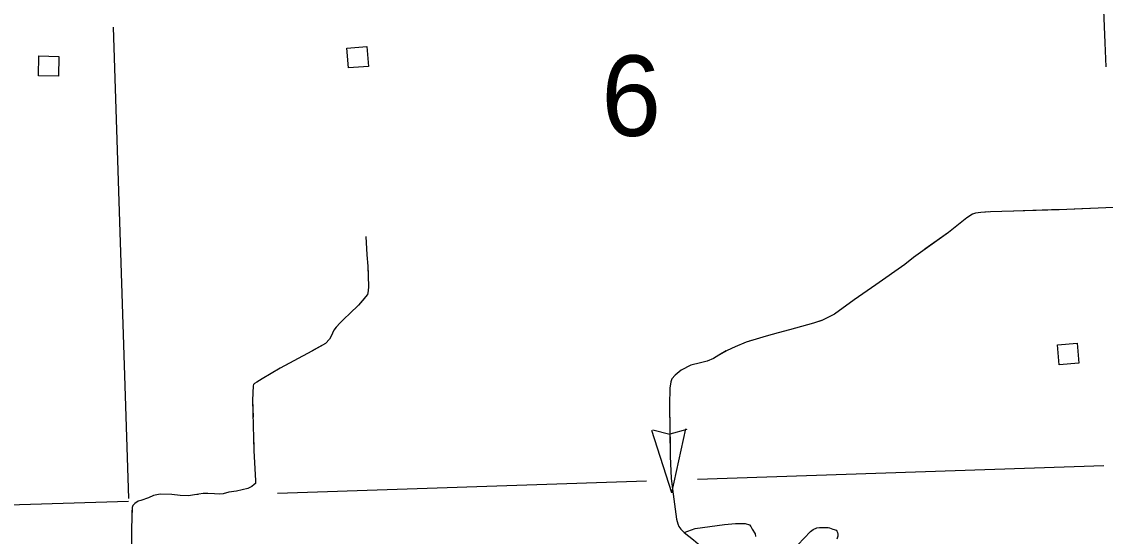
# Model space of a CAD drawing. Extents: x 1084508 to 1142749, y 1057638 to 1093403.
# Drawn here: x 1126071 to 1127858, y 1065883 to 1066730 of the extents above; entities that cross this region are included whole.
import ezdxf

# ---------------------------------------------------------------- set-up
doc = ezdxf.new("R2010")
doc.units = 0
for name, color, linetype in [('Level 32', 7, 'Continuous'), ('Level 35', 7, 'Continuous'), ('Level 4', 7, 'Continuous'), ('Level 43', 7, 'Continuous'), ('Level 5', 7, 'Continuous'), ('Level 56', 7, 'Continuous')]:
    doc.layers.add(name, color=color, linetype=linetype)

msp = doc.modelspace()

# ---------------------------------------------------------------- linework, layer by layer
at = {"layer": 'Level 32'}
msp.add_lwpolyline([(1127849.9, 1066812.1), (1127849.9, 1066811.9), (1127850.3, 1066809.8), (1127850.9, 1066805.7), (1127851.7, 1066801.7), (1127852.6, 1066796.9), (1127852.8, 1066794.5), (1127853.1, 1066791.2), (1127853.5, 1066776.5), (1127856.6, 1066695.6), (1127858.3, 1066655.8)], dxfattribs=at)
at = {"layer": 'Level 35'}
for points in [[(1127142, 1065978.1), (1127145, 1065952.3), (1127150.8, 1065911.2), (1127152.7, 1065903.1), (1127154.7, 1065898.9), (1127157.6, 1065894.5), (1127163.1, 1065888.8), (1127178.7, 1065877.1), (1127193.9, 1065863.9), (1127195.2, 1065861.7), (1127196.3, 1065858.7), (1127196.7, 1065855.1), (1127198, 1065848.1), (1127198, 1065842.6), (1127197.8, 1065839.9), (1127197.1, 1065838)], [(1127163.1, 1065888.8), (1127181.4, 1065895.4), (1127229.6, 1065902.1), (1127247.9, 1065904), (1127257.4, 1065904), (1127263.7, 1065904), (1127271.2, 1065901.4), (1127273, 1065899), (1127275.4, 1065894.8), (1127280.2, 1065886.7), (1127280.8, 1065882.2)], [(1127350.9, 1065868.6), (1127371.6, 1065890.9), (1127376.2, 1065894.2), (1127382.2, 1065896.9), (1127386.4, 1065897.5), (1127394.5, 1065897.5), (1127400.5, 1065897.5), (1127402.9, 1065896.6), (1127408.6, 1065894.5), (1127414.4, 1065892.7), (1127415.3, 1065891.5), (1127415.9, 1065888.8), (1127416.8, 1065886.4), (1127416.8, 1065883.1), (1127415.3, 1065878.2)]]:
    msp.add_lwpolyline(points, dxfattribs=at)
at = {"layer": 'Level 4'}
msp.add_lwpolyline([(1126221.9, 1066721.3), (1126247.2, 1065944.9)], dxfattribs=at)
at = {"layer": 'Level 43'}
for p, q in [((1127143.1, 1065954.6), (1127110.2, 1066057.2)), ((1127111.8, 1066058.3), (1127139.6, 1066051.2)), ((1127167.6, 1066058.9), (1127140, 1066051.2)), ((1127143.1, 1065954.6), (1127165.9, 1066059.9))]:
    msp.add_line(p, q, dxfattribs=at)
for points in [[(1127948.4, 1066427.7), (1127781.4, 1066420.5), (1127668.1, 1066417), (1127652.2, 1066416.3), (1127643.8, 1066415), (1127638.5, 1066413.2), (1127629.1, 1066407.2), (1127598.9, 1066383.2), (1127541.3, 1066342.1), (1127527, 1066330.3), (1127479.1, 1066297), (1127443.5, 1066272.2), (1127411.1, 1066248.8), (1127391.5, 1066238.6), (1127376.7, 1066233.6), (1127337, 1066222.7), (1127318.3, 1066217.7), (1127298.7, 1066212.5), (1127282.3, 1066207.3), (1127265.8, 1066202.7), (1127247.4, 1066195), (1127234.1, 1066189), (1127220.7, 1066181.1), (1127211.9, 1066175.7), (1127201.5, 1066171.3), (1127190.4, 1066168.7), (1127174.2, 1066164.4), (1127158.6, 1066156.3), (1127148.7, 1066148.4), (1127143.3, 1066141.9), (1127141.4, 1066137.3), (1127140, 1066127), (1127139.2, 1066099.3), (1127140.2, 1066014.6), (1127142, 1065978.1)], [(1127665.3, 1066416.9), (1127652.2, 1066416.3), (1127643.8, 1066415), (1127638.5, 1066413.2), (1127629.1, 1066407.2), (1127598.9, 1066383.2), (1127560.3, 1066355.7)], [(1127768.8, 1066420.2), (1127706.7, 1066418.2)], [(1127830.9, 1066422.7), (1127781.4, 1066420.5), (1127768.8, 1066420.2)], [(1126638.3, 1066376.4), (1126640.1, 1066346.5), (1126641.6, 1066327.5), (1126643, 1066294.4), (1126642.5, 1066287), (1126641.3, 1066281), (1126626.2, 1066263.3), (1126612.2, 1066249.9), (1126602.8, 1066241), (1126596.3, 1066234.2), (1126589.7, 1066227.4), (1126585.9, 1066222.1), (1126581.2, 1066212.6), (1126578.8, 1066207.3), (1126572.3, 1066200.2), (1126549.8, 1066187.7), (1126497.1, 1066159.6), (1126467.7, 1066142.1), (1126458.6, 1066136.8), (1126455, 1066134.4), (1126453.5, 1066132.9), (1126452.6, 1066130.5), (1126451.8, 1066106.8), (1126454.1, 1066023.6), (1126456.5, 1065974.7), (1126456.5, 1065969.7), (1126454.7, 1065967.9), (1126450.6, 1065964.9), (1126443.8, 1065961.7), (1126425.4, 1065957.2), (1126412.7, 1065955.2), (1126403.5, 1065952.5), (1126397, 1065952.2), (1126389, 1065952.8), (1126378.3, 1065953.1), (1126370.6, 1065953.1), (1126356.1, 1065951), (1126346, 1065949.5), (1126332.7, 1065950.1), (1126318.8, 1065951.9), (1126299.3, 1065952.2), (1126288.3, 1065949.8), (1126280, 1065946), (1126267.6, 1065941.8), (1126263.1, 1065940.4), (1126257.5, 1065936.8), (1126254.5, 1065933.5), (1126253.1, 1065930), (1126252.5, 1065895.9), (1126253.4, 1065772.4)], [(1126638.3, 1066376.4), (1126640.1, 1066346.5), (1126641.6, 1066327.5), (1126642.2, 1066314.4)], [(1127527.4, 1066330.6), (1127527, 1066330.3), (1127479.1, 1066297), (1127443.5, 1066272.2), (1127425.6, 1066259.3)], [(1126636.1, 1066275), (1126626.2, 1066263.3), (1126612.2, 1066249.9), (1126602.8, 1066241), (1126596.3, 1066234.2), (1126589.7, 1066227.4), (1126585.9, 1066222.1), (1126581.2, 1066212.6), (1126578.8, 1066207.3), (1126572.3, 1066200.2), (1126550.3, 1066188)], [(1127390.2, 1066238.1), (1127376.7, 1066233.6), (1127337, 1066222.7), (1127318.3, 1066217.7), (1127298.7, 1066212.5), (1127282.3, 1066207.3), (1127270.7, 1066204.1)], [(1127232.5, 1066188.1), (1127220.7, 1066181.1), (1127211.9, 1066175.7), (1127201.5, 1066171.3), (1127190.4, 1066168.7), (1127174.2, 1066164.4), (1127158.6, 1066156.3), (1127148.7, 1066148.4), (1127143.3, 1066141.9), (1127141.4, 1066137.3), (1127140, 1066127), (1127139.8, 1066120.3)], [(1126513.8, 1066168.5), (1126497.1, 1066159.6), (1126467.7, 1066142.1), (1126458.6, 1066136.8), (1126455, 1066134.4), (1126453.5, 1066132.9), (1126452.6, 1066130.5), (1126451.8, 1066106.8), (1126452.6, 1066078.8)], [(1127139.5, 1066078.8), (1127140.2, 1066014.6), (1127142, 1065978.1)], [(1126453.7, 1066037.4), (1126454.1, 1066023.6), (1126456.5, 1065974.7), (1126456.5, 1065969.7), (1126454.7, 1065967.9), (1126450.6, 1065964.9), (1126443.8, 1065961.7), (1126425.4, 1065957.2), (1126412.7, 1065955.2), (1126403.5, 1065952.5)], [(1126362.2, 1065951.9), (1126356.1, 1065951), (1126346, 1065949.5), (1126332.7, 1065950.1), (1126318.8, 1065951.9), (1126299.3, 1065952.2), (1126288.3, 1065949.8), (1126280, 1065946), (1126267.6, 1065941.8), (1126263.1, 1065940.4), (1126257.5, 1065936.8), (1126254.5, 1065933.5), (1126253.1, 1065930), (1126252.9, 1065922)]]:
    msp.add_lwpolyline(points, dxfattribs=at)
at = {"layer": 'Level 5'}
for points in [[(1127855.2, 1065998.8), (1127185.4, 1065976.3)], [(1127101, 1065973.5), (1126492.7, 1065953.1)], [(1125923.6, 1065930.6), (1126247.3, 1065940.7)]]:
    msp.add_lwpolyline(points, dxfattribs=at)
at = {"layer": 'Level 56'}
for points in [[(1126610.1, 1066654.1), (1126607.4, 1066686.7), (1126640, 1066689.4), (1126642.8, 1066656.8)], [(1126098.9, 1066641.3), (1126099.7, 1066673.9), (1126132.5, 1066673.1), (1126131.7, 1066640.5)], [(1127781.4, 1066165.3), (1127778.6, 1066197.9), (1127811.2, 1066200.7), (1127814.1, 1066168.2)]]:
    msp.add_lwpolyline(points, close=True, dxfattribs=at)

# ---------------------------------------------------------------- texts
at = {"layer": 'Level 5'}
msp.add_text('6', height=132.6, dxfattribs=at).set_placement((1127026.7, 1066542.2))

doc.saveas('drawing.dxf')
